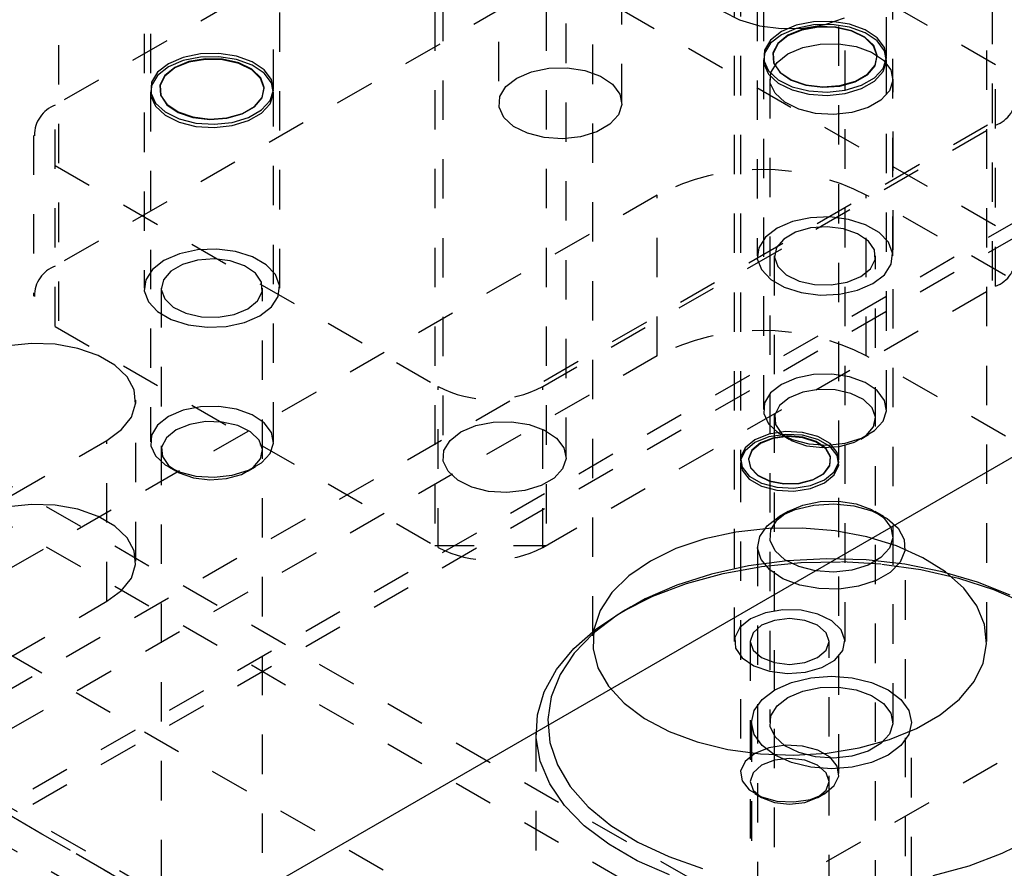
# Model space of a CAD drawing. Header units: inches. Extents: x 1907 to 2452, y -210 to -54.
# Tile 481 of 656: x 2002.63 to 2005.12, y -197.02 to -194.87. Entities that reach past the tile are written whole.
import ezdxf

# ---------------------------------------------------------------- set-up
doc = ezdxf.new("R2010")
doc.units = ezdxf.units.IN
doc.header["$LTSCALE"] = 0.5
doc.header["$MEASUREMENT"] = 0
doc.linetypes.add('HIDDEN', pattern=[0.225, 0.15, -0.075])
doc.layers.add('SID-M-H', color=4, linetype='HIDDEN')
doc.layers.add('SID-M-S', color=105, linetype='Continuous')

msp = doc.modelspace()

# ---------------------------------------------------------------- linework, layer by layer
at = {"layer": 'SID-M-H'}
for p, q in [((2003.84048, -192.32625), (2003.84048, -195.08207)), ((2004.15298, -195.08207), (2004.15298, -192.32625)), ((2005.09274, -192.6324), (2005.09274, -195.55151)), ((2002.72393, -192.73445), (2002.72393, -195.65356)), ((2004.49648, -193.02433), (2004.49648, -195.46987)), ((2004.51223, -193.02433), (2004.51223, -194.96393)), ((2004.82473, -194.96393), (2004.82473, -193.02433)), ((2004.84048, -195.46987), (2004.84048, -193.02433)), ((2002.94084, -193.10597), (2002.94084, -195.55151)), ((2002.95659, -193.10597), (2002.95659, -195.04558)), ((2003.28484, -195.55151), (2003.28484, -193.10597)), ((2003.69905, -193.2243), (2003.69905, -195.98012)), ((2004.01155, -195.98012), (2004.01155, -193.2243)), ((2003.67853, -193.44881), (2003.67853, -196.20464)), ((2003.96137, -193.44881), (2003.96137, -196.20464)), ((2003.26909, -195.04558), (2003.26909, -193.82928)), ((2007.15991, -193.93816), (1994.07844, -201.48994)), ((2007.07501, -194.27333), (2000.10587, -198.29653)), ((2007.07501, -194.31191), (2000.13928, -198.31582)), ((2005.55125, -197.75656), (1999.62193, -194.33364)), ((2003.86414, -194.42378), (2002.71509, -195.08711)), ((2005.10158, -194.98506), (2004.12931, -194.42378)), ((2005.55125, -197.85863), (1999.76939, -194.52083)), ((2004.07898, -194.5335), (2004.07898, -196.44829)), ((2005.07898, -196.44829), (2005.07898, -194.5335)), ((1995.49265, -202.30635), (2008.57413, -194.75457)), ((2004.43848, -194.76213), (2004.43848, -196.44829)), ((2004.45398, -194.76213), (2004.45398, -195.98726)), ((2004.70398, -195.98726), (2004.70398, -194.76213)), ((2004.71948, -196.44829), (2004.71948, -194.76213)), ((2003.86414, -194.83205), (2002.71509, -195.49538)), ((2005.10158, -195.39333), (2004.12931, -194.83205)), ((2004.4088, -194.84874), (2004.45146, -194.87045)), ((2004.66908, -194.88233), (2004.71803, -194.86562)), ((2004.45146, -194.87045), (2004.50213, -194.88536)), ((2004.50213, -194.88536), (2004.55762, -194.89252)), ((2004.55762, -194.89252), (2004.61447, -194.89149)), ((2004.59547, -194.88419), (2004.55799, -194.90015)), ((2004.59547, -194.89243), (2004.55799, -194.9084)), ((2004.63943, -194.87531), (2004.59547, -194.88419)), ((2004.63943, -194.88355), (2004.59547, -194.89243)), ((2004.65203, -194.88776), (2004.61008, -194.89497)), ((2004.65206, -194.88917), (2004.6102, -194.89636)), ((2004.61447, -194.89149), (2004.66908, -194.88233)), ((2004.68597, -194.8743), (2004.63943, -194.87531)), ((2004.68597, -194.88255), (2004.63943, -194.88355)), ((2004.69576, -194.88881), (2004.65203, -194.88776)), ((2004.69571, -194.89021), (2004.65206, -194.88917)), ((2004.73096, -194.88126), (2004.68597, -194.8743)), ((2004.73096, -194.88951), (2004.68597, -194.88255)), ((2004.7364, -194.89938), (2004.69571, -194.89021)), ((2004.73654, -194.89799), (2004.69576, -194.88881)), ((2004.7704, -194.89556), (2004.73096, -194.88126)), ((2004.7704, -194.90381), (2004.73096, -194.88951)), ((2004.55799, -194.90015), (2004.53033, -194.92179)), ((2004.55799, -194.9084), (2004.53033, -194.93003)), ((2004.57446, -194.90966), (2004.54902, -194.93022)), ((2004.57465, -194.91101), (2004.54926, -194.93154)), ((2004.61008, -194.89497), (2004.57446, -194.90966)), ((2004.6102, -194.89636), (2004.57465, -194.91101)), ((2004.76974, -194.91567), (2004.7364, -194.89938)), ((2004.76994, -194.91433), (2004.73654, -194.89799)), ((2004.7921, -194.93734), (2004.76974, -194.91567)), ((2004.79235, -194.93603), (2004.76994, -194.91433)), ((2004.80078, -194.91594), (2004.7704, -194.89556)), ((2004.80078, -194.92419), (2004.7704, -194.90381)), ((2004.8194, -194.94059), (2004.80078, -194.91594)), ((2004.53033, -194.92179), (2004.51495, -194.94717)), ((2004.53033, -194.93003), (2004.51495, -194.95541)), ((2004.54902, -194.93022), (2004.53653, -194.95444)), ((2004.54926, -194.93154), (2004.5368, -194.95571)), ((2004.80106, -194.96202), (2004.7921, -194.93734)), ((2004.80133, -194.96076), (2004.79235, -194.93603)), ((2004.8194, -194.94884), (2004.80078, -194.92419)), ((2004.82462, -194.96731), (2004.8194, -194.94059)), ((2003.03983, -194.96583), (2003.00236, -194.98179)), ((2003.08379, -194.95695), (2003.03983, -194.96583)), ((2003.08379, -194.96519), (2003.03983, -194.97407)), ((2003.13034, -194.95594), (2003.08379, -194.95695)), ((2003.13034, -194.96419), (2003.08379, -194.96519)), ((2003.17533, -194.9629), (2003.13034, -194.95594)), ((2003.17533, -194.97115), (2003.13034, -194.96419)), ((2003.21476, -194.97721), (2003.17533, -194.9629)), ((2004.51495, -194.94717), (2004.51321, -194.97403)), ((2004.51495, -194.95541), (2004.51321, -194.98228)), ((2004.53653, -194.95444), (2004.53834, -194.97969)), ((2004.5368, -194.95571), (2004.5386, -194.9809)), ((2004.79566, -194.98704), (2004.80106, -194.96202)), ((2004.79591, -194.98584), (2004.80133, -194.96076)), ((2004.81596, -194.99373), (2004.82462, -194.96731)), ((2004.82462, -194.97555), (2004.8194, -194.94884)), ((2003.00236, -194.98179), (2002.9747, -195.00343)), ((2003.00236, -194.99004), (2002.9747, -195.01167)), ((2003.01882, -194.9913), (2002.99339, -195.01186)), ((2003.01901, -194.99266), (2002.99363, -195.01318)), ((2003.03983, -194.97407), (2003.00236, -194.99004)), ((2003.05444, -194.97662), (2003.01882, -194.9913)), ((2003.05456, -194.978), (2003.01901, -194.99266)), ((2003.0964, -194.96941), (2003.05444, -194.97662)), ((2003.09643, -194.97081), (2003.05456, -194.978)), ((2003.14013, -194.97045), (2003.0964, -194.96941)), ((2003.14007, -194.97185), (2003.09643, -194.97081)), ((2003.18077, -194.98102), (2003.14007, -194.97185)), ((2003.18091, -194.97964), (2003.14013, -194.97045)), ((2003.21476, -194.98545), (2003.17533, -194.97115)), ((2003.2141, -194.99731), (2003.18077, -194.98102)), ((2003.21431, -194.99597), (2003.18091, -194.97964)), ((2003.24514, -194.99759), (2003.21476, -194.97721)), ((2003.24514, -195.00583), (2003.21476, -194.98545)), ((2003.96768, -194.99345), (2004.01422, -194.99244)), ((2004.01422, -194.99244), (2004.05921, -194.9994)), ((2004.51223, -194.97218), (2004.51223, -195.85956)), ((2004.51321, -194.97403), (2004.52526, -195.00001)), ((2004.51321, -194.98228), (2004.52526, -195.00825)), ((2004.53834, -194.97969), (2004.55425, -195.00323)), ((2004.5386, -194.9809), (2004.55448, -195.00439)), ((2004.77647, -195.00969), (2004.79566, -194.98704)), ((2004.77669, -195.00854), (2004.79591, -194.98584)), ((2004.81596, -195.00197), (2004.82462, -194.97555)), ((2004.82473, -195.85956), (2004.82473, -194.97218)), ((2005.10158, -195.54641), (2005.10158, -194.98506)), ((2002.9747, -195.00343), (2002.95932, -195.02881)), ((2002.9747, -195.01167), (2002.95932, -195.03705)), ((2002.99339, -195.01186), (2002.9809, -195.03608)), ((2002.99363, -195.01318), (2002.98116, -195.03735)), ((2003.23646, -195.01898), (2003.2141, -194.99731)), ((2003.23671, -195.01767), (2003.21431, -194.99597)), ((2003.24569, -195.0424), (2003.23671, -195.01767)), ((2003.26377, -195.02223), (2003.24514, -194.99759)), ((2003.26377, -195.03048), (2003.24514, -195.00583)), ((2003.88624, -195.01829), (2003.92371, -195.00233)), ((2003.92371, -195.00233), (2003.96768, -194.99345)), ((2004.05921, -194.9994), (2004.09865, -195.0137)), ((2004.09865, -195.0137), (2004.12903, -195.03408)), ((2004.52526, -195.00001), (2004.55004, -195.02277)), ((2004.52526, -195.00825), (2004.55004, -195.03102)), ((2004.55425, -195.00323), (2004.58254, -195.02251)), ((2004.55448, -195.00439), (2004.58272, -195.02364)), ((2004.74558, -195.02753), (2004.77647, -195.00969)), ((2004.74574, -195.02641), (2004.77669, -195.00854)), ((2004.76126, -195.03651), (2004.7942, -195.0175)), ((2004.7942, -195.0175), (2004.81596, -194.99373)), ((2004.7942, -195.02575), (2004.81596, -195.00197)), ((2002.95932, -195.02881), (2002.95757, -195.05568)), ((2002.95932, -195.03705), (2002.95757, -195.06392)), ((2002.9809, -195.03608), (2002.98271, -195.06133)), ((2002.98116, -195.03735), (2002.98297, -195.06254)), ((2003.24543, -195.04366), (2003.23646, -195.01898)), ((2003.24028, -195.06748), (2003.24569, -195.0424)), ((2003.26898, -195.04895), (2003.26377, -195.02223)), ((2003.26898, -195.0572), (2003.26377, -195.03048)), ((2003.8432, -195.06531), (2003.85858, -195.03993)), ((2003.85858, -195.03993), (2003.88624, -195.01829)), ((2004.12903, -195.03408), (2004.14765, -195.05873)), ((2004.52879, -195.0208), (2004.52879, -196.65389)), ((2004.55004, -195.02277), (2004.58535, -195.04031)), ((2004.55004, -195.03102), (2004.58535, -195.04856)), ((2004.58254, -195.02251), (2004.62014, -195.03544)), ((2004.58272, -195.02364), (2004.62024, -195.03655)), ((2004.58535, -195.04031), (2004.62804, -195.05106)), ((2004.62014, -195.03544), (2004.66298, -195.04063)), ((2004.62024, -195.03655), (2004.66299, -195.04172)), ((2004.66298, -195.04063), (2004.70642, -195.0375)), ((2004.66299, -195.04172), (2004.70634, -195.0386)), ((2004.70634, -195.0386), (2004.74558, -195.02753)), ((2004.70642, -195.0375), (2004.74574, -195.02641)), ((2004.72008, -195.04907), (2004.76126, -195.03651)), ((2004.76126, -195.04476), (2004.7942, -195.02575)), ((2004.84129, -196.65389), (2004.84129, -195.0208)), ((2002.95659, -195.05382), (2002.95659, -195.9412)), ((2002.95757, -195.05568), (2002.96963, -195.08165)), ((2002.95757, -195.06392), (2002.96963, -195.08989)), ((2002.98271, -195.06133), (2002.99862, -195.08487)), ((2002.98297, -195.06254), (2002.99885, -195.08604)), ((2003.22106, -195.09018), (2003.24028, -195.06748)), ((2003.24002, -195.06868), (2003.24543, -195.04366)), ((2003.26032, -195.07537), (2003.26898, -195.04895)), ((2003.26032, -195.08361), (2003.26898, -195.0572)), ((2003.26909, -195.9412), (2003.26909, -195.05382)), ((2003.84146, -195.09217), (2003.8432, -195.06531)), ((2004.14765, -195.05873), (2004.15287, -195.08545)), ((2004.58535, -195.04856), (2004.62804, -195.05931)), ((2004.62804, -195.05106), (2004.67432, -195.05407)), ((2004.62804, -195.05931), (2004.67432, -195.06232)), ((2004.67432, -195.05407), (2004.72008, -195.04907)), ((2004.67432, -195.06232), (2004.72008, -195.05732)), ((2004.72008, -195.05732), (2004.76126, -195.04476)), ((2002.71509, -195.64846), (2002.71509, -195.08711)), ((2002.96963, -195.08165), (2002.99441, -195.10441)), ((2002.96963, -195.08989), (2002.99441, -195.11266)), ((2002.99862, -195.08487), (2003.02691, -195.10415)), ((2002.99885, -195.08604), (2003.02708, -195.10528)), ((2003.18995, -195.10917), (2003.22084, -195.09134)), ((2003.19011, -195.10805), (2003.22106, -195.09018)), ((2003.22084, -195.09134), (2003.24002, -195.06868)), ((2003.23856, -195.09914), (2003.26032, -195.07537)), ((2003.23856, -195.10739), (2003.26032, -195.08361)), ((2003.85351, -195.11815), (2003.84146, -195.09217)), ((2004.15287, -195.08545), (2004.14421, -195.11187)), ((2002.99441, -195.10441), (2003.02971, -195.12195)), ((2002.99441, -195.11266), (2003.02971, -195.1302)), ((2003.02691, -195.10415), (2003.06451, -195.11708)), ((2003.02708, -195.10528), (2003.06461, -195.11819)), ((2003.06451, -195.11708), (2003.10735, -195.12227)), ((2003.15071, -195.12024), (2003.18995, -195.10917)), ((2003.15078, -195.11914), (2003.19011, -195.10805)), ((2003.20563, -195.11815), (2003.23856, -195.09914)), ((2003.20563, -195.1264), (2003.23856, -195.10739)), ((2004.14421, -195.11187), (2004.12244, -195.13564)), ((2003.02971, -195.12195), (2003.0724, -195.1327)), ((2003.02971, -195.1302), (2003.0724, -195.14095)), ((2003.06461, -195.11819), (2003.10736, -195.12336)), ((2003.0724, -195.1327), (2003.11868, -195.13571)), ((2003.0724, -195.14095), (2003.11868, -195.14396)), ((2003.10735, -195.12227), (2003.15078, -195.11914)), ((2003.10736, -195.12336), (2003.15071, -195.12024)), ((2003.11868, -195.13571), (2003.16445, -195.13072)), ((2003.11868, -195.14396), (2003.16445, -195.13896)), ((2003.16445, -195.13072), (2003.20563, -195.11815)), ((2003.16445, -195.13896), (2003.20563, -195.1264)), ((2003.87829, -195.14091), (2003.85351, -195.11815)), ((2003.9136, -195.15845), (2003.87829, -195.14091)), ((2003.95253, -195.80147), (2005.10158, -195.13814)), ((2004.12244, -195.13564), (2004.08951, -195.15465)), ((2002.66018, -195.16365), (2002.66018, -195.57192)), ((2003.95629, -195.1692), (2003.9136, -195.15845)), ((2004.04833, -195.16721), (2004.00257, -195.17221)), ((2004.08951, -195.15465), (2004.04833, -195.16721)), ((2004.00257, -195.17221), (2003.95629, -195.1692)), ((2002.71509, -195.24019), (2003.68737, -195.80147)), ((2004.2431, -195.31514), (2000.53079, -197.45821)), ((2004.2431, -195.72341), (2004.2431, -195.31514)), ((2005.12698, -195.51924), (2004.77343, -195.31514)), ((2004.77343, -195.72341), (2004.77343, -195.31514)), ((2004.58605, -195.38272), (2004.54685, -195.39966)), ((2004.63192, -195.37284), (2004.58605, -195.38272)), ((2004.68075, -195.37083), (2004.63192, -195.37284)), ((2004.72858, -195.37684), (2004.68075, -195.37083)), ((2004.77155, -195.39038), (2004.72858, -195.37684)), ((2004.80617, -195.41036), (2004.77155, -195.39038)), ((2004.54685, -195.39966), (2004.51752, -195.42228)), ((2004.59381, -195.4095), (2004.5639, -195.42676)), ((2004.63181, -195.39877), (2004.59381, -195.4095)), ((2004.67379, -195.39575), (2004.63181, -195.39877)), ((2004.71519, -195.40076), (2004.67379, -195.39575)), ((2004.75153, -195.41326), (2004.71519, -195.40076)), ((2004.77887, -195.4319), (2004.75153, -195.41326)), ((2004.82963, -195.43517), (2004.80617, -195.41036)), ((2004.51752, -195.42228), (2004.50041, -195.44876)), ((2004.5639, -195.42676), (2004.54532, -195.4487)), ((2004.79424, -195.45465), (2004.77887, -195.4319)), ((2004.84004, -195.46279), (2004.82963, -195.43517)), ((2003.03041, -195.46436), (2002.99122, -195.4813)), ((2003.07628, -195.45449), (2003.03041, -195.46436)), ((2003.12511, -195.45247), (2003.07628, -195.45449)), ((2003.17295, -195.45848), (2003.12511, -195.45247)), ((2003.21592, -195.47202), (2003.17295, -195.45848)), ((2004.50041, -195.44876), (2004.49692, -195.47695)), ((2004.54532, -195.4487), (2004.54009, -195.47293)), ((2004.79599, -195.47904), (2004.79424, -195.45465)), ((2004.83655, -195.49098), (2004.84004, -195.46279)), ((2002.99122, -195.4813), (2002.96188, -195.50392)), ((2003.03817, -195.49114), (2003.00826, -195.5084)), ((2003.07618, -195.48041), (2003.03817, -195.49114)), ((2003.11815, -195.47739), (2003.07618, -195.48041)), ((2003.15955, -195.4824), (2003.11815, -195.47739)), ((2003.19589, -195.4949), (2003.15955, -195.4824)), ((2003.25054, -195.49201), (2003.21592, -195.47202)), ((2003.274, -195.51681), (2003.25054, -195.49201)), ((2004.49692, -195.47695), (2004.50732, -195.50457)), ((2004.53998, -195.46987), (2004.53998, -197.10295)), ((2004.54009, -195.47293), (2004.54877, -195.49683)), ((2004.78392, -195.50245), (2004.79599, -195.47904)), ((2004.79698, -197.10295), (2004.79698, -195.46987)), ((2004.81944, -195.51746), (2004.83655, -195.49098)), ((2002.96188, -195.50392), (2002.94477, -195.5304)), ((2003.00826, -195.5084), (2002.98968, -195.53034)), ((2003.22323, -195.51354), (2003.19589, -195.4949)), ((2003.23861, -195.53629), (2003.22323, -195.51354)), ((2003.2844, -195.54443), (2003.274, -195.51681)), ((2004.50732, -195.50457), (2004.53078, -195.52937)), ((2004.54877, -195.49683), (2004.57042, -195.51781)), ((2004.75934, -195.52232), (2004.78392, -195.50245)), ((2002.94477, -195.5304), (2002.94128, -195.55859)), ((2002.98968, -195.53034), (2002.98445, -195.55458)), ((2003.24036, -195.56069), (2003.23861, -195.53629)), ((2004.53078, -195.52937), (2004.5654, -195.54936)), ((2004.57042, -195.51781), (2004.6027, -195.53359)), ((2004.6027, -195.53359), (2004.64211, -195.54247)), ((2004.68437, -195.54348), (2004.72491, -195.53651)), ((2004.72491, -195.53651), (2004.75934, -195.52232)), ((2004.75091, -195.55702), (2004.7901, -195.54008)), ((2004.7901, -195.54008), (2004.81944, -195.51746)), ((2002.94128, -195.55859), (2002.95169, -195.58621)), ((2002.98434, -195.55151), (2002.98434, -197.18459)), ((2002.98445, -195.55458), (2002.99313, -195.57848)), ((2003.22829, -195.58409), (2003.24036, -195.56069)), ((2003.24134, -197.18459), (2003.24134, -195.55151)), ((2003.28091, -195.57262), (2003.2844, -195.54443)), ((2003.95253, -196.20974), (2005.10158, -195.54641)), ((2004.5654, -195.54936), (2004.60837, -195.5629)), ((2004.60837, -195.5629), (2004.65621, -195.56891)), ((2004.64211, -195.54247), (2004.68437, -195.54348)), ((2004.65621, -195.56891), (2004.70504, -195.56689)), ((2004.70504, -195.56689), (2004.75091, -195.55702)), ((2002.95169, -195.58621), (2002.97515, -195.61101)), ((2002.99313, -195.57848), (2003.01479, -195.59945)), ((2003.20371, -195.60396), (2003.22829, -195.58409)), ((2003.2638, -195.5991), (2003.28091, -195.57262)), ((2002.97515, -195.61101), (2003.00977, -195.631)), ((2003.01479, -195.59945), (2003.04706, -195.61524)), ((2003.04706, -195.61524), (2003.08647, -195.62411)), ((2003.16928, -195.61815), (2003.20371, -195.60396)), ((2003.23446, -195.62172), (2003.2638, -195.5991)), ((2003.00977, -195.631), (2003.05273, -195.64454)), ((2003.08647, -195.62411), (2003.12874, -195.62512)), ((2003.12874, -195.62512), (2003.16928, -195.61815)), ((2003.1494, -195.64853), (2003.19527, -195.63866)), ((2003.19527, -195.63866), (2003.23446, -195.62172)), ((2002.71509, -195.64846), (2003.68737, -196.20974)), ((2003.05273, -195.64454), (2003.10057, -195.65055)), ((2003.10057, -195.65055), (2003.1494, -195.64853)), ((2002.65469, -195.69192), (2002.59541, -195.69819)), ((2002.71485, -195.69402), (2002.65469, -195.69192)), ((2002.77239, -195.70437), (2002.71485, -195.69402)), ((2002.82397, -195.72237), (2002.77239, -195.70437)), ((2004.2431, -195.72341), (2000.53079, -197.86648)), ((2002.86658, -195.74697), (2002.82397, -195.72237)), ((2005.12698, -195.92751), (2004.77343, -195.72341)), ((2002.89776, -195.77675), (2002.86658, -195.74697)), ((2002.91569, -195.80997), (2002.89776, -195.77675)), ((2004.59547, -195.77981), (2004.55799, -195.79578)), ((2004.63943, -195.77093), (2004.59547, -195.77981)), ((2004.68597, -195.76993), (2004.63943, -195.77093)), ((2004.73096, -195.77689), (2004.68597, -195.76993)), ((2004.7704, -195.79119), (2004.73096, -195.77689)), ((2004.80078, -195.81157), (2004.7704, -195.79119)), ((2002.91933, -195.84469), (2002.91569, -195.80997)), ((2003.68737, -196.20974), (2003.68737, -195.80147)), ((2003.95253, -196.20974), (2003.95253, -195.80147)), ((2004.55799, -195.79578), (2004.53033, -195.81741)), ((2004.61204, -195.81558), (2004.57761, -195.82977)), ((2004.65258, -195.80861), (2004.61204, -195.81558)), ((2004.69485, -195.80962), (2004.65258, -195.80861)), ((2004.73425, -195.8185), (2004.69485, -195.80962)), ((2004.8194, -195.83622), (2004.80078, -195.81157)), ((2002.91979, -196.24425), (2002.91979, -195.83598)), ((2004.53033, -195.81741), (2004.51495, -195.84279)), ((2004.57761, -195.82977), (2004.55303, -195.84964)), ((2004.76653, -195.83428), (2004.73425, -195.8185)), ((2004.78819, -195.85526), (2004.76653, -195.83428)), ((2004.82462, -195.86294), (2004.8194, -195.83622)), ((2002.90847, -195.87892), (2002.91933, -195.84469)), ((2003.03983, -195.86146), (2003.00236, -195.87742)), ((2003.08379, -195.85257), (2003.03983, -195.86146)), ((2003.13034, -195.85157), (2003.08379, -195.85257)), ((2003.17533, -195.85853), (2003.13034, -195.85157)), ((2003.21476, -195.87283), (2003.17533, -195.85853)), ((2004.51495, -195.84279), (2004.51321, -195.86966)), ((2004.55303, -195.84964), (2004.54096, -195.87305)), ((2004.79687, -195.87916), (2004.78819, -195.85526)), ((2004.81596, -195.88935), (2004.82462, -195.86294)), ((2002.88373, -195.91064), (2002.90847, -195.87892)), ((2003.00236, -195.87742), (2002.9747, -195.89906)), ((2003.09695, -195.89025), (2003.05641, -195.89722)), ((2003.13921, -195.89126), (2003.09695, -195.89025)), ((2003.17862, -195.90014), (2003.13921, -195.89126)), ((2003.24514, -195.89321), (2003.21476, -195.87283)), ((2003.78229, -195.90038), (2003.82626, -195.8915)), ((2003.82626, -195.8915), (2003.8728, -195.89049)), ((2003.8728, -195.89049), (2003.91779, -195.89745)), ((2004.51321, -195.86966), (2004.52526, -195.89563)), ((2004.54096, -195.87305), (2004.54271, -195.89745)), ((2004.79163, -195.90339), (2004.79687, -195.87916)), ((2004.7942, -195.91313), (2004.81596, -195.88935)), ((2002.84656, -195.93803), (2002.88373, -195.91064)), ((2002.9747, -195.89906), (2002.95932, -195.92443)), ((2003.02198, -195.91141), (2002.9974, -195.93128)), ((2003.05641, -195.89722), (2003.02198, -195.91141)), ((2003.2109, -195.91592), (2003.17862, -195.90014)), ((2003.23255, -195.9369), (2003.2109, -195.91592)), ((2003.26377, -195.91786), (2003.24514, -195.89321)), ((2003.71716, -195.93798), (2003.74482, -195.91634)), ((2003.74482, -195.91634), (2003.78229, -195.90038)), ((2003.91779, -195.89745), (2003.95722, -195.91175)), ((2003.95722, -195.91175), (2003.9876, -195.93213)), ((2004.52526, -195.89563), (2004.55004, -195.9184)), ((2004.56808, -195.91538), (2004.52615, -195.92186)), ((2004.54271, -195.89745), (2004.55809, -195.92019)), ((2004.61133, -195.91756), (2004.56808, -195.91538)), ((2004.76126, -195.93214), (2004.7942, -195.91313)), ((2004.77306, -195.92533), (2004.79163, -195.90339)), ((2002.42937, -196.17887), (2002.84656, -195.93803)), ((2002.84656, -196.3463), (2002.84656, -195.93803)), ((2002.95932, -195.92443), (2002.95757, -195.9513)), ((2002.9974, -195.93128), (2002.98533, -195.95469)), ((2003.24123, -195.9608), (2003.23255, -195.9369)), ((2003.26898, -195.94458), (2003.26377, -195.91786)), ((2003.70178, -195.96335), (2003.71716, -195.93798)), ((2003.9876, -195.93213), (2004.00623, -195.95678)), ((2004.49059, -195.93624), (2004.46569, -195.95677)), ((2004.52615, -195.92186), (2004.49059, -195.93624)), ((2004.52615, -195.92914), (2004.49059, -195.94352)), ((2004.53658, -195.93183), (2004.50475, -195.94442)), ((2004.53669, -195.93322), (2004.50494, -195.94577)), ((2004.56808, -195.92266), (2004.52615, -195.92914)), ((2004.57413, -195.92673), (2004.53658, -195.93183)), ((2004.57414, -195.92813), (2004.53669, -195.93322)), ((2004.55004, -195.9184), (2004.58535, -195.93594)), ((2004.55797, -195.92333), (2004.5776, -195.93467)), ((2004.55809, -195.92019), (2004.58543, -195.93883)), ((2004.61133, -195.92484), (2004.56808, -195.92266)), ((2004.61233, -195.92981), (2004.57413, -195.92673)), ((2004.61225, -195.9312), (2004.57414, -195.92813)), ((2004.58535, -195.93594), (2004.62804, -195.94669)), ((2004.58543, -195.93883), (2004.62177, -195.95133)), ((2004.65067, -195.92815), (2004.61133, -195.91756)), ((2004.65067, -195.93543), (2004.61133, -195.92484)), ((2004.64586, -195.94201), (2004.61225, -195.9312)), ((2004.64603, -195.94064), (2004.61233, -195.92981)), ((2004.67044, -195.9591), (2004.64586, -195.94201)), ((2004.67068, -195.95778), (2004.64603, -195.94064)), ((2004.68137, -195.94587), (2004.65067, -195.92815)), ((2004.68137, -195.95315), (2004.65067, -195.93543)), ((2004.72008, -195.9447), (2004.76126, -195.93214)), ((2004.74315, -195.94259), (2004.77306, -195.92533)), ((2004.75935, -195.93467), (2004.77898, -195.92333)), ((2002.95757, -195.9513), (2002.96963, -195.97727)), ((2002.98533, -195.95469), (2002.98708, -195.97909)), ((2003.236, -195.98503), (2003.24123, -195.9608)), ((2003.26032, -195.971), (2003.26898, -195.94458)), ((2003.70004, -195.99022), (2003.70178, -195.96335)), ((2004.00623, -195.95678), (2004.01144, -195.9835)), ((2004.46569, -195.95677), (2004.45445, -195.98097)), ((2004.46569, -195.96405), (2004.45445, -195.98825)), ((2004.49059, -195.94352), (2004.46569, -195.96405)), ((2004.48295, -195.96279), (2004.47412, -195.98446)), ((2004.4832, -195.9641), (2004.47439, -195.98572)), ((2004.50475, -195.94442), (2004.48295, -195.96279)), ((2004.50494, -195.94577), (2004.4832, -195.9641)), ((2004.62177, -195.95133), (2004.66317, -195.95634)), ((2004.62804, -195.94669), (2004.67432, -195.9497)), ((2004.66317, -195.95634), (2004.70514, -195.95332)), ((2004.68267, -195.98016), (2004.67044, -195.9591)), ((2004.68293, -195.97889), (2004.67068, -195.95778)), ((2004.67432, -195.9497), (2004.72008, -195.9447)), ((2004.69972, -195.96859), (2004.68137, -195.94587)), ((2004.69972, -195.97587), (2004.68137, -195.95315)), ((2004.70514, -195.95332), (2004.74315, -195.94259)), ((2002.96963, -195.97727), (2002.99441, -196.00004)), ((2002.98708, -195.97909), (2003.00245, -196.00184)), ((2003.21742, -196.00697), (2003.236, -195.98503)), ((2003.23856, -195.99477), (2003.26032, -195.971)), ((2003.71209, -196.01619), (2003.70004, -195.99022)), ((2004.01144, -195.9835), (2004.00279, -196.00992)), ((2004.45445, -195.98097), (2004.45823, -196.00594)), ((2004.45445, -195.98825), (2004.45823, -196.01322)), ((2004.47412, -195.98446), (2004.47945, -196.00652)), ((2004.47439, -195.98572), (2004.47971, -196.00772)), ((2004.68089, -196.00235), (2004.68267, -195.98016)), ((2004.68115, -196.00114), (2004.68293, -195.97889)), ((2004.7035, -195.99355), (2004.69972, -195.96859)), ((2004.7035, -196.00083), (2004.69972, -195.97587)), ((2002.99441, -196.00004), (2003.02971, -196.01758)), ((2003.00234, -196.00498), (2003.02196, -196.01631)), ((2003.00245, -196.00184), (2003.02979, -196.02047)), ((2003.16445, -196.02634), (2003.20563, -196.01378)), ((2003.18751, -196.02424), (2003.21742, -196.00697)), ((2003.20372, -196.01631), (2003.22335, -196.00498)), ((2003.20563, -196.01378), (2003.23856, -195.99477)), ((2003.73687, -196.03896), (2003.71209, -196.01619)), ((2004.00279, -196.00992), (2003.98102, -196.03369)), ((2004.45398, -195.99454), (2004.45398, -196.78348)), ((2004.45823, -196.00594), (2004.47658, -196.02865)), ((2004.45823, -196.01322), (2004.47658, -196.03593)), ((2004.47945, -196.00652), (2004.49822, -196.02597)), ((2004.47971, -196.00772), (2004.49843, -196.02712)), ((2004.66535, -196.02267), (2004.68089, -196.00235)), ((2004.66557, -196.02151), (2004.68115, -196.00114)), ((2004.69226, -196.01776), (2004.7035, -195.99355)), ((2004.69226, -196.02504), (2004.7035, -196.00083)), ((2004.70398, -196.78348), (2004.70398, -195.99454)), ((2003.02971, -196.01758), (2003.0724, -196.02833)), ((2003.02979, -196.02047), (2003.06613, -196.03297)), ((2003.06613, -196.03297), (2003.10753, -196.03798)), ((2003.0724, -196.02833), (2003.11868, -196.03134)), ((2003.10753, -196.03798), (2003.14951, -196.03496)), ((2003.11868, -196.03134), (2003.16445, -196.02634)), ((2003.14951, -196.03496), (2003.18751, -196.02424)), ((2003.77217, -196.0565), (2003.73687, -196.03896)), ((2003.98102, -196.03369), (2003.94809, -196.0527)), ((2004.47658, -196.02865), (2004.50728, -196.04637)), ((2004.47658, -196.03593), (2004.50728, -196.05365)), ((2004.49822, -196.02597), (2004.5279, -196.0402)), ((2004.49843, -196.02712), (2004.52803, -196.04131)), ((2004.5279, -196.0402), (2004.56447, -196.04728)), ((2004.52803, -196.04131), (2004.56451, -196.04837)), ((2004.60295, -196.04734), (2004.63814, -196.03837)), ((2004.60301, -196.04625), (2004.63829, -196.03725)), ((2004.6318, -196.05266), (2004.66736, -196.03829)), ((2004.63814, -196.03837), (2004.66535, -196.02267)), ((2004.63829, -196.03725), (2004.66557, -196.02151)), ((2004.66736, -196.03829), (2004.69226, -196.01776)), ((2004.66736, -196.04557), (2004.69226, -196.02504)), ((2003.81486, -196.06725), (2003.77217, -196.0565)), ((2003.90691, -196.06526), (2003.86115, -196.07026)), ((2003.94809, -196.0527), (2003.90691, -196.06526)), ((2004.50728, -196.04637), (2004.54662, -196.05696)), ((2004.50728, -196.05365), (2004.54662, -196.06425)), ((2004.54662, -196.05696), (2004.58987, -196.05915)), ((2004.54662, -196.06425), (2004.58987, -196.06643)), ((2004.56447, -196.04728), (2004.60301, -196.04625)), ((2004.56451, -196.04837), (2004.60295, -196.04734)), ((2004.58987, -196.05915), (2004.6318, -196.05266)), ((2004.58987, -196.06643), (2004.6318, -196.05994)), ((2004.6318, -196.05994), (2004.66736, -196.04557)), ((2003.86115, -196.07026), (2003.81486, -196.06725)), ((2002.65469, -196.10019), (2002.59541, -196.10646)), ((2002.71485, -196.10229), (2002.65469, -196.10019)), ((2002.77239, -196.11264), (2002.71485, -196.10229)), ((2002.82397, -196.13064), (2002.77239, -196.11264)), ((2004.55246, -196.1309), (2004.59315, -196.11309)), ((2004.57456, -196.11814), (2004.61203, -196.10218)), ((2004.59315, -196.11309), (2004.64065, -196.10228)), ((2004.61203, -196.10218), (2004.65599, -196.0933)), ((2004.64065, -196.10228), (2004.69144, -196.09926)), ((2004.65599, -196.0933), (2004.70254, -196.09229)), ((2004.69144, -196.09926), (2004.74176, -196.10427)), ((2004.70254, -196.09229), (2004.74752, -196.09925)), ((2004.74176, -196.10427), (2004.78788, -196.11693)), ((2004.74752, -196.09925), (2004.78696, -196.11356)), ((2004.78696, -196.11356), (2004.81734, -196.13394)), ((2004.78788, -196.11693), (2004.82636, -196.13631)), ((2002.86658, -196.15525), (2002.82397, -196.13064)), ((2004.5216, -196.15439), (2004.55246, -196.1309)), ((2004.53152, -196.16516), (2004.5469, -196.13978)), ((2004.5469, -196.13978), (2004.57456, -196.11814)), ((2004.57454, -196.11815), (2004.55244, -196.13092)), ((2004.81765, -196.13092), (2004.79554, -196.11815)), ((2004.81734, -196.13394), (2004.83597, -196.15858)), ((2004.82636, -196.13631), (2004.85437, -196.16095)), ((2002.89776, -196.18502), (2002.86658, -196.15525)), ((2004.52601, -196.16127), (2004.44274, -196.17056)), ((2004.50287, -196.18181), (2004.5216, -196.15439)), ((2004.61079, -196.16023), (2004.52601, -196.16127)), ((2004.52977, -196.19202), (2004.53152, -196.16516)), ((2004.69467, -196.16748), (2004.61079, -196.16023)), ((2004.83597, -196.15858), (2004.84118, -196.1853)), ((2004.85437, -196.16095), (2004.86981, -196.18905)), ((2002.91569, -196.21824), (2002.89776, -196.18502)), ((2004.3634, -196.18785), (2004.29026, -196.21263)), ((2004.44274, -196.17056), (2004.3634, -196.18785)), ((2004.49765, -196.21114), (2004.50287, -196.18181)), ((2004.54183, -196.218), (2004.52977, -196.19202)), ((2004.77521, -196.1828), (2004.69467, -196.16748)), ((2004.85011, -196.20577), (2004.77521, -196.1828)), ((2004.84118, -196.1853), (2004.83252, -196.21172)), ((2004.86981, -196.18905), (2004.87156, -196.21851)), ((2003.67853, -196.20464), (2003.96137, -196.20464)), ((2004.29026, -196.21263), (2004.22542, -196.24418)), ((2004.49754, -196.20744), (2004.49754, -197.19299)), ((2004.50633, -196.24019), (2004.49765, -196.21114)), ((2004.83252, -196.21172), (2004.81076, -196.23549)), ((2004.9172, -196.23571), (2004.85011, -196.20577)), ((2004.87254, -197.19299), (2004.87254, -196.20744)), ((2002.91933, -196.25297), (2002.91569, -196.21824)), ((2004.52826, -196.26681), (2004.50633, -196.24019)), ((2004.56661, -196.24076), (2004.54183, -196.218)), ((2004.60191, -196.2583), (2004.56661, -196.24076)), ((2004.67248, -196.2383), (2004.57241, -196.24336)), ((2004.77279, -196.24134), (2004.67248, -196.2383)), ((2004.87139, -196.2524), (2004.77279, -196.24134)), ((2004.81076, -196.23549), (2004.77783, -196.2545)), ((2004.87156, -196.21851), (2004.85947, -196.24715)), ((2004.97457, -196.27176), (2004.9172, -196.23571)), ((2002.90847, -196.28719), (2002.91933, -196.25297)), ((2004.22542, -196.24418), (2004.17076, -196.28161)), ((2004.47453, -196.2564), (2004.38076, -196.27718)), ((2004.4099, -196.2756), (2004.50747, -196.25773)), ((2004.57241, -196.24336), (2004.47453, -196.2564)), ((2004.50747, -196.25773), (2004.60834, -196.24769)), ((2004.56182, -196.28903), (2004.52826, -196.26681)), ((2004.6446, -196.26905), (2004.60191, -196.2583)), ((2004.60834, -196.24769), (2004.71065, -196.24567)), ((2004.71065, -196.24567), (2004.81247, -196.25171)), ((2004.77783, -196.2545), (2004.73665, -196.26706)), ((2004.81247, -196.25171), (2004.91193, -196.2657)), ((2004.85947, -196.24715), (2004.83444, -196.27285)), ((2004.96637, -196.27128), (2004.87139, -196.2524)), ((2004.91193, -196.2657), (2005.00715, -196.28738)), ((2002.88373, -196.31891), (2002.90847, -196.28719)), ((2004.17076, -196.28161), (2004.12783, -196.32384)), ((2004.38076, -196.27718), (2004.2929, -196.3053)), ((2004.31746, -196.30098), (2004.4099, -196.2756)), ((2004.60451, -196.30519), (2004.56182, -196.28903)), ((2004.69088, -196.27206), (2004.6446, -196.26905)), ((2004.73665, -196.26706), (2004.69088, -196.27206)), ((2004.83444, -196.27285), (2004.79834, -196.29369)), ((2005.05587, -196.29761), (2004.96637, -196.27128)), ((2005.02056, -196.3129), (2004.97457, -196.27176)), ((2005.00715, -196.28738), (2005.09638, -196.31634)), ((2004.2929, -196.3053), (2004.21268, -196.34019)), ((2004.23186, -196.33339), (2004.31746, -196.30098)), ((2004.65318, -196.31411), (2004.60451, -196.30519)), ((2004.70422, -196.31512), (2004.65318, -196.31411)), ((2004.75383, -196.30814), (2004.70422, -196.31512)), ((2004.79834, -196.29369), (2004.75383, -196.30814)), ((2005.05384, -196.35793), (2005.02056, -196.3129)), ((2005.13815, -196.33087), (2005.05587, -196.29761)), ((2005.09638, -196.31634), (2005.17794, -196.35205)), ((2002.84656, -196.3463), (2002.88373, -196.31891)), ((2004.12783, -196.32384), (2004.09789, -196.36964)), ((2004.21268, -196.34019), (2004.14165, -196.3812)), ((2004.15471, -196.37223), (2004.23186, -196.33339)), ((2002.42937, -196.58714), (2002.84656, -196.3463)), ((2004.17584, -196.36003), (2004.15462, -196.37228)), ((2005.07347, -196.40556), (2005.05384, -196.35793)), ((2004.41372, -197.52852), (2002.42937, -196.38297)), ((2004.14165, -196.3812), (2004.0812, -196.42751)), ((2004.09789, -196.36964), (2004.08179, -196.41771)), ((2004.08744, -196.41677), (2004.15471, -196.37223)), ((2004.47963, -196.39093), (2004.45275, -196.41266)), ((2004.51727, -196.37542), (2004.47963, -196.39093)), ((2004.5616, -196.3678), (2004.51727, -196.37542)), ((2004.57898, -196.39027), (2004.54052, -196.39469)), ((2004.60781, -196.3689), (2004.5616, -196.3678)), ((2004.61743, -196.39469), (2004.57898, -196.39027)), ((2004.65089, -196.37861), (2004.60781, -196.3689)), ((2004.68619, -196.39587), (2004.65089, -196.37861)), ((2004.0313, -196.46618), (2004.08744, -196.41677)), ((2004.45275, -196.41266), (2004.43955, -196.43825)), ((2004.50791, -196.40726), (2004.48613, -196.42608)), ((2004.54052, -196.39469), (2004.50791, -196.40726)), ((2004.65004, -196.40726), (2004.61743, -196.39469)), ((2004.67183, -196.42608), (2004.65004, -196.40726)), ((2004.70986, -196.4188), (2004.68619, -196.39587)), ((2005.07886, -196.45441), (2005.07347, -196.40556)), ((2004.0812, -196.42751), (2004.0325, -196.47823)), ((2004.08179, -196.41771), (2004.07999, -196.46666)), ((2004.43955, -196.43825), (2004.44147, -196.46493)), ((2004.48613, -196.42608), (2004.47848, -196.44829)), ((2004.67948, -196.44829), (2004.67183, -196.42608)), ((2004.71936, -196.44493), (2004.70986, -196.4188)), ((2003.98733, -196.51955), (2004.0313, -196.46618)), ((2004.07999, -196.46666), (2004.09254, -196.51507)), ((2004.44147, -196.46493), (2004.45828, -196.48981)), ((2004.47848, -196.44829), (2004.47848, -198.48964)), ((2004.47848, -196.44829), (2004.48613, -196.47049)), ((2004.67183, -196.47049), (2004.67948, -196.44829)), ((2004.67948, -198.48964), (2004.67948, -196.44829)), ((2004.71363, -196.47143), (2004.71936, -196.44493)), ((2005.06988, -196.5031), (2005.07886, -196.45441)), ((2004.0325, -196.47823), (2003.9965, -196.53236)), ((2004.45828, -196.48981), (2004.48817, -196.51018)), ((2004.48613, -196.47049), (2004.50791, -196.48931)), ((2004.50791, -196.48931), (2004.54052, -196.50189)), ((2004.61743, -196.50189), (2004.65004, -196.48931)), ((2004.65004, -196.48931), (2004.67183, -196.47049)), ((2004.69332, -196.49542), (2004.71363, -196.47143)), ((2004.09254, -196.51507), (2004.11909, -196.56157)), ((2004.48817, -196.51018), (2004.5279, -196.52385)), ((2004.54052, -196.50189), (2004.57898, -196.5063)), ((2004.57898, -196.5063), (2004.61743, -196.50189)), ((2004.61906, -196.52602), (2004.66062, -196.5143)), ((2004.66062, -196.5143), (2004.69332, -196.49542)), ((2005.04677, -196.5502), (2005.06988, -196.5031)), ((2003.95637, -196.57587), (2003.98733, -196.51955)), ((2003.9965, -196.53236), (2003.97391, -196.58886)), ((2004.5279, -196.52385), (2004.57317, -196.52933)), ((2004.57317, -196.52933), (2004.61906, -196.52602)), ((2004.58354, -196.5524), (2004.6325, -196.54069)), ((2004.6325, -196.54069), (2004.68504, -196.5367)), ((2004.68504, -196.5367), (2004.73758, -196.54069)), ((2004.73758, -196.54069), (2004.78654, -196.5524)), ((2004.11909, -196.56157), (2004.15887, -196.60481)), ((2004.5415, -196.57102), (2004.58354, -196.5524)), ((2004.61203, -196.57414), (2004.65599, -196.56526)), ((2004.65599, -196.56526), (2004.70254, -196.56425)), ((2004.70254, -196.56425), (2004.74752, -196.57121)), ((2004.78654, -196.5524), (2004.82858, -196.57102)), ((2005.01021, -196.59437), (2005.04677, -196.5502)), ((2003.93897, -196.63411), (2003.95637, -196.57587)), ((2003.97391, -196.58886), (2003.96515, -196.64663)), ((2004.50924, -196.59529), (2004.5415, -196.57102)), ((2004.5469, -196.61174), (2004.57456, -196.5901)), ((2004.57456, -196.5901), (2004.61203, -196.57414)), ((2004.74752, -196.57121), (2004.78696, -196.58552)), ((2004.78696, -196.58552), (2004.81734, -196.6059)), ((2004.82858, -196.57102), (2004.86084, -196.59529)), ((2004.15887, -196.60481), (2004.21074, -196.64354)), ((2004.48896, -196.62356), (2004.50924, -196.59529)), ((2004.53152, -196.63712), (2004.5469, -196.61174)), ((2004.81734, -196.6059), (2004.83597, -196.63054)), ((2004.86084, -196.59529), (2004.88112, -196.62356)), ((2004.96124, -196.63434), (2005.01021, -196.59437)), ((2002.14653, -196.6279), (2004.06017, -197.73262)), ((2003.93548, -196.69316), (2003.93897, -196.63411)), ((2004.48204, -196.65389), (2004.48896, -196.62356)), ((2004.52977, -196.66399), (2004.53152, -196.63712)), ((2004.83597, -196.63054), (2004.84118, -196.65726)), ((2004.88112, -196.62356), (2004.88804, -196.65389)), ((2004.90127, -196.66896), (2004.96124, -196.63434)), ((2003.96515, -196.64663), (2003.97041, -196.70454)), ((2004.21074, -196.64354), (2004.27319, -196.67666)), ((2004.48204, -196.65389), (2004.48204, -199.24395)), ((2004.48896, -196.68422), (2004.48204, -196.65389)), ((2004.54183, -196.68996), (2004.52977, -196.66399)), ((2004.84118, -196.65726), (2004.83252, -196.68368)), ((2004.88804, -196.65389), (2004.88112, -196.68422)), ((2004.88804, -199.24395), (2004.88804, -196.65389)), ((2003.93504, -196.67838), (2003.93504, -198.31146)), ((2004.27319, -196.67666), (2004.34445, -196.70321)), ((2004.50924, -196.71248), (2004.48896, -196.68422)), ((2004.56661, -196.71272), (2004.54183, -196.68996)), ((2004.83252, -196.68368), (2004.81076, -196.70745)), ((2004.83203, -196.69723), (2004.90127, -196.66896)), ((2004.88112, -196.68422), (2004.86084, -196.71248)), ((2003.94595, -196.75195), (2003.93548, -196.69316)), ((2003.97041, -196.70454), (2003.98957, -196.76146)), ((2004.34445, -196.70321), (2004.42245, -196.72242)), ((2004.5415, -196.73675), (2004.50924, -196.71248)), ((2004.56808, -196.71159), (2004.52615, -196.71808)), ((2004.60191, -196.73026), (2004.56661, -196.71272)), ((2004.61133, -196.71377), (2004.56808, -196.71159)), ((2004.65067, -196.72437), (2004.61133, -196.71377)), ((2004.75551, -196.71834), (2004.83203, -196.69723)), ((2004.81076, -196.70745), (2004.77783, -196.72646)), ((2004.86084, -196.71248), (2004.82858, -196.73675)), ((2002.35866, -196.72993), (2004.84414, -198.16477)), ((2004.42245, -196.72242), (2004.50495, -196.73375)), ((2004.49059, -196.73245), (2004.46569, -196.75298)), ((2004.52615, -196.71808), (2004.49059, -196.73245)), ((2004.50495, -196.73375), (2004.58959, -196.73687)), ((2004.58354, -196.75538), (2004.5415, -196.73675)), ((2004.58959, -196.73687), (2004.67392, -196.73168)), ((2004.6446, -196.74101), (2004.60191, -196.73026)), ((2004.69088, -196.74402), (2004.6446, -196.74101)), ((2004.68137, -196.74209), (2004.65067, -196.72437)), ((2004.67392, -196.73168), (2004.75551, -196.71834)), ((2004.73665, -196.73903), (2004.69088, -196.74402)), ((2004.77783, -196.72646), (2004.73665, -196.73903)), ((2004.82858, -196.73675), (2004.78654, -196.75538)), ((2003.97018, -196.80936), (2003.94595, -196.75195)), ((2003.98957, -196.76146), (2004.02228, -196.81629)), ((2004.46569, -196.75298), (2004.45445, -196.77719)), ((2004.50791, -196.76246), (2004.48613, -196.78128)), ((2004.54052, -196.74988), (2004.50791, -196.76246)), ((2004.57898, -196.74546), (2004.54052, -196.74988)), ((2004.61743, -196.74988), (2004.57898, -196.74546)), ((2004.6325, -196.76708), (2004.58354, -196.75538)), ((2004.65004, -196.76246), (2004.61743, -196.74988)), ((2004.67183, -196.78128), (2004.65004, -196.76246)), ((2004.69972, -196.7648), (2004.68137, -196.74209)), ((2004.7035, -196.78977), (2004.69972, -196.7648)), ((2004.78654, -196.75538), (2004.73758, -196.76708)), ((2004.41372, -197.93679), (2002.42937, -196.79124)), ((2004.45445, -196.77719), (2004.45823, -196.80215)), ((2004.48613, -196.78128), (2004.47848, -196.80348)), ((2004.68504, -196.77108), (2004.6325, -196.76708)), ((2004.67948, -196.80348), (2004.67183, -196.78128)), ((2004.73758, -196.76708), (2004.68504, -196.77108)), ((2004.69226, -196.81397), (2004.7035, -196.78977)), ((2004.00774, -196.86433), (2003.97018, -196.80936)), ((2004.02228, -196.81629), (2004.06788, -196.86796)), ((2004.45823, -196.80215), (2004.47658, -196.82487)), ((2004.47848, -196.80348), (2004.48613, -196.82568)), ((2004.66736, -196.8345), (2004.69226, -196.81397)), ((2004.67183, -196.82568), (2004.67948, -196.80348)), ((2002.35866, -196.832), (2004.84414, -198.26684)), ((2004.47658, -196.82487), (2004.50728, -196.84259)), ((2004.48613, -196.82568), (2004.50791, -196.84451)), ((2004.49057, -196.83449), (2004.5079, -196.8445)), ((2004.6318, -196.84888), (2004.66736, -196.8345)), ((2004.65004, -196.84451), (2004.67183, -196.82568)), ((2004.65005, -196.8445), (2004.66738, -196.83449)), ((2004.0579, -196.91584), (2004.00774, -196.86433)), ((2004.50728, -196.84259), (2004.54662, -196.85318)), ((2004.50791, -196.84451), (2004.54052, -196.85708)), ((2004.54052, -196.85708), (2004.57898, -196.8615)), ((2004.54662, -196.85318), (2004.58987, -196.85536)), ((2004.57898, -196.8615), (2004.61743, -196.85708)), ((2004.58987, -196.85536), (2004.6318, -196.84888)), ((2004.61743, -196.85708), (2004.65004, -196.84451)), ((2004.06788, -196.86796), (2004.1255, -196.91546)), ((2004.11976, -196.96293), (2004.0579, -196.91584)), ((2004.1255, -196.91546), (2004.194, -196.95787)), ((2004.19214, -197.00471), (2004.11976, -196.96293)), ((2004.194, -196.95787), (2004.27207, -196.99436)), ((2005.11835, -196.98584), (2005.19416, -196.94779)), ((2005.0341, -197.01742), (2005.11835, -196.98584)), ((2004.2737, -197.04042), (2004.19214, -197.00471)), ((2004.27207, -196.99436), (2004.35817, -197.02423)), ((2004.94307, -197.04193), (2005.0341, -197.01742))]:
    msp.add_line(p, q, dxfattribs=at)
for centre, radius, start, end in [((2005.07253, -195.0616), 0.08187, 290.78342, 69.21658), ((2002.74414, -195.16365), 0.08187, 110.78342, 249.21658), ((2004.50826, -195.82691), 0.57638, 62.60967, 117.39033), ((2005.07253, -195.46987), 0.08187, 290.78342, 69.21658), ((2002.74414, -195.57192), 0.08187, 110.78342, 249.21658), ((2004.50826, -196.23518), 0.57638, 62.60967, 117.39033), ((2003.81995, -195.54558), 0.28819, 242.60967, 297.39033), ((2003.81995, -195.95386), 0.28819, 242.60967, 297.39033)]:
    msp.add_arc(centre, radius, start, end, dxfattribs=at)
at = {"layer": 'SID-M-S'}
for p, q in [((2002.03339, -197.77618), (2015.11487, -190.22441)), ((2004.57456, -194.95702), (2004.61203, -194.94106)), ((2004.61203, -194.94106), (2004.65599, -194.93218)), ((2004.65599, -194.93218), (2004.70254, -194.93117)), ((2004.70254, -194.93117), (2004.74752, -194.93813)), ((2004.74752, -194.93813), (2004.78696, -194.95243)), ((2004.5469, -194.97866), (2004.57456, -194.95702)), ((2004.78696, -194.95243), (2004.81734, -194.97281)), ((2004.53152, -195.00403), (2004.5469, -194.97866)), ((2004.81734, -194.97281), (2004.83597, -194.99746)), ((2004.52977, -195.0309), (2004.53152, -195.00403)), ((2004.83597, -194.99746), (2004.84118, -195.02418)), ((2004.54183, -195.05688), (2004.52977, -195.0309)), ((2004.84118, -195.02418), (2004.83252, -195.0506)), ((2004.56661, -195.07964), (2004.54183, -195.05688)), ((2004.83252, -195.0506), (2004.81076, -195.07437)), ((2004.60191, -195.09718), (2004.56661, -195.07964)), ((2004.81076, -195.07437), (2004.77783, -195.09338)), ((2004.6446, -195.10793), (2004.60191, -195.09718)), ((2004.69088, -195.11094), (2004.6446, -195.10793)), ((2004.73665, -195.10594), (2004.69088, -195.11094)), ((2004.77783, -195.09338), (2004.73665, -195.10594))]:
    msp.add_line(p, q, dxfattribs=at)

doc.saveas('drawing.dxf')
